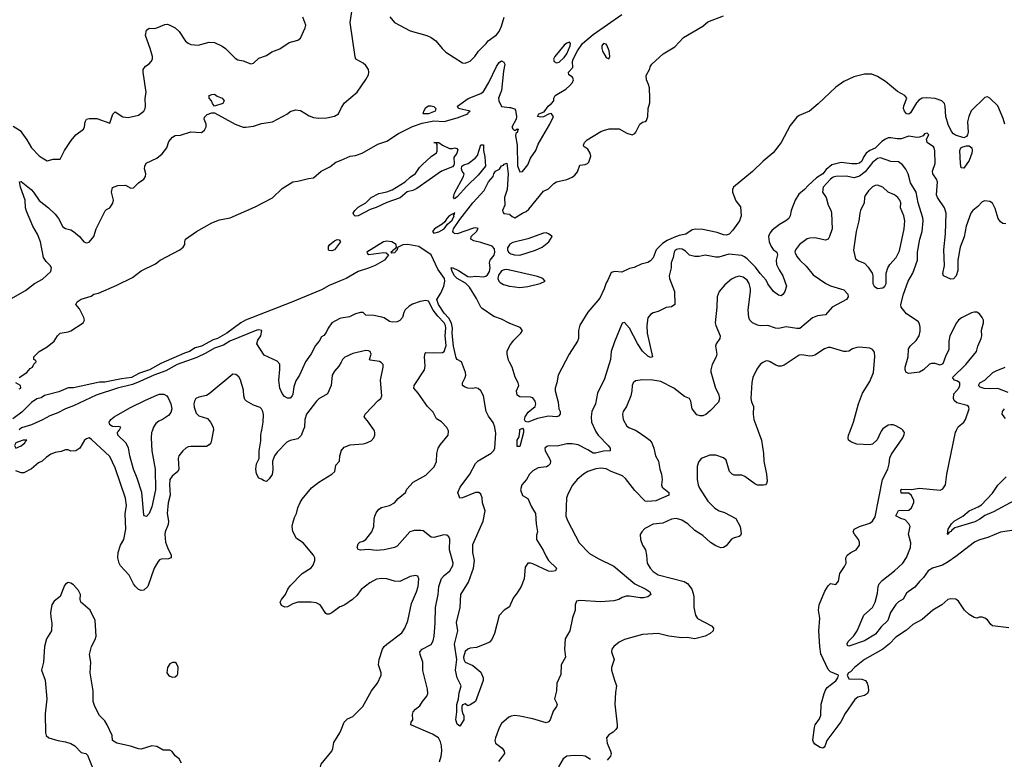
# Model space of a CAD drawing. Header units: inches. Extents: x 2001573 to 2220545, y 644482 to 846830.
# Tile 459 of 656: x 2107539 to 2115080, y 742967 to 748631. Entities that reach past the tile are written whole.
import ezdxf

# ---------------------------------------------------------------- set-up
doc = ezdxf.new("R2010")
doc.units = ezdxf.units.IN
doc.header["$MEASUREMENT"] = 0
doc.layers.add('C1704', color=7, linetype='Continuous')
doc.layers.add('C1714', color=7, linetype='Continuous')

msp = doc.modelspace()

# ---------------------------------------------------------------- linework, layer by layer
at = {"layer": 'C1704', "color": 5}
for points, elevation in [([(2107490, 747816), (2107541.8, 747781.8), (2107593.1, 747710), (2107628.5, 747650), (2107688.8, 747588.8), (2107710, 747573.4), (2107750, 747551), (2107796, 747564), (2107850, 747564), (2107882.4, 747630), (2107934, 747706), (2107970, 747748.4), (2108027.1, 747792.9), (2108035.1, 747810), (2108039.5, 747850), (2108051.6, 747868.4), (2108070, 747874.9), (2108130, 747874.3), (2108230, 747838), (2108253.2, 747906.8), (2108270, 747924.9), (2108328.3, 747888.3), (2108370, 747881.6), (2108450, 747901.1), (2108489.7, 747930.3), (2108499.6, 747950), (2108502.4, 747970), (2108498.7, 748030), (2108506.3, 748073.7), (2108484.7, 748230), (2108485.4, 748250), (2108503.5, 748276.5), (2108530, 748293), (2108547, 748310), (2108555.1, 748330), (2108555.1, 748350), (2108538.9, 748410), (2108502.4, 748510), (2108509.7, 748550.3), (2108530, 748566.8), (2108570, 748563.8), (2108590, 748568.2), (2108650, 748594.6), (2108670, 748596), (2108690, 748590.3), (2108730, 748568.9), (2108761.1, 748541.1), (2108807.5, 748467.5), (2108830, 748450.4), (2108850, 748442.4), (2108904.8, 748435.2), (2108990, 748460.5), (2109030, 748455.5), (2109090, 748428.2), (2109116.3, 748410), (2109190, 748335.5), (2109210, 748324.9), (2109250, 748315.5), (2109310, 748293), (2109330, 748297.3), (2109370, 748338), (2109430, 748357.1), (2109470, 748385.5), (2109530, 748408), (2109603.8, 748456.2), (2109670, 748474.8), (2109689, 748490), (2109726, 748570), (2109729.6, 748590), (2109707.6, 748650)], 280), ([(2107470, 746492.4), (2107582.7, 746557.3), (2107653, 746610), (2107714.7, 746645.3), (2107776.5, 746703.5), (2107781.7, 746730), (2107771.6, 746750), (2107740.3, 746780.3), (2107722.2, 746810), (2107699.1, 746930), (2107674.5, 746990), (2107639.8, 747050), (2107590, 747164.5), (2107584.2, 747190), (2107581.1, 747250), (2107544.2, 747350), (2107538, 747390), (2107550, 747392.2), (2107626, 747330), (2107645.2, 747310), (2107686.9, 747246.9), (2107759.5, 747190), (2107810, 747141.7), (2107835.2, 747110), (2107870, 747043.8), (2107890, 747032), (2107930, 747022.3), (2107950.2, 747010.2), (2107996.4, 746970), (2108030.4, 746930.4), (2108050, 746922.4), (2108070, 746928.5), (2108107.6, 746970), (2108125.1, 747030), (2108192.9, 747167.1), (2108202.7, 747177.3), (2108229.1, 747190.9), (2108252.7, 747227.3), (2108258, 747250), (2108240.7, 747310), (2108250, 747346), (2108290, 747360.7), (2108350, 747362.8), (2108390, 747340.7), (2108410, 747343), (2108450, 747383), (2108489.6, 747410.4), (2108502.7, 747430), (2108506, 747450), (2108494.5, 747490), (2108496.2, 747510), (2108507.4, 747532.6), (2108590, 747570.5), (2108630, 747603), (2108665.1, 747650), (2108681.2, 747698.8), (2108710, 747731), (2108730, 747744), (2108770, 747746), (2108850, 747772.8), (2108930, 747768.4), (2108954.7, 747785.3), (2108967.8, 747810), (2108967.6, 747830), (2108951.6, 747870), (2108954, 747886), (2108974.9, 747905.1), (2109010, 747919.1), (2109030, 747917.3), (2109188.4, 747830), (2109250, 747809.1), (2109270, 747808.9), (2109330, 747817), (2109390, 747836.4), (2109475.3, 747850), (2109589, 747910), (2109610, 747927.3), (2109650, 747940.7), (2109690, 747936), (2109756.1, 747896.1), (2109790, 747883), (2109830, 747878), (2109890, 747880.3), (2109950, 747892.2), (2109979.8, 747910), (2110000, 747952.7)], 260), ([(2107535.3, 745890), (2107593.2, 745930), (2107619, 745961), (2107638, 745970), (2107648, 745992), (2107666, 746010), (2107662, 746022), (2107646, 746030), (2107648, 746050), (2107688.7, 746090), (2107750, 746126), (2107802, 746170), (2107828, 746210), (2107848.7, 746230), (2107910, 746240.5), (2107930, 746248), (2108024.5, 746310), (2108034, 746330), (2108029.4, 746350), (2107995.9, 746415.9), (2107968.7, 746450), (2107979.5, 746470), (2108010, 746490.2), (2108085.7, 746514.3), (2108107.3, 746530), (2108142, 746538), (2108283.1, 746596.9), (2108403.5, 746656.5), (2108470, 746707.5), (2108577.9, 746762.1), (2108615.4, 746790), (2108765.1, 746870), (2108789.7, 746890), (2108802.4, 746910), (2108802.4, 746930), (2108809.7, 746950), (2108892.4, 747010), (2109010, 747074.6), (2109070, 747098.3), (2109150, 747114.9), (2109342.9, 747197.1), (2109473.9, 747266.1), (2109550, 747338.5), (2109630, 747390.2), (2109670, 747394.7), (2109750, 747415.9), (2109790, 747420.3), (2109848.7, 747471.3), (2109914.7, 747505.3), (2109961, 747539), (2110000, 747555.8)], 240), ([(2110000, 746633.6), (2109910, 746595), (2109850, 746561.2), (2109615.6, 746464.4), (2109268.4, 746330), (2109233.7, 746310), (2109125.7, 746230), (2109053.4, 746190), (2109021.1, 746178.9), (2108930.2, 746130), (2108881.9, 746118.1), (2108838.3, 746090), (2108801.8, 746078.2), (2108621, 745999), (2108533.6, 745950), (2108456.8, 745923.2), (2108394.3, 745890), (2108318.4, 745881.6), (2108190, 745854.5), (2108150, 745856), (2107950, 745812.7), (2107910, 745812.7), (2107839.8, 745780.2), (2107750, 745759.3), (2107730, 745752.7), (2107703.9, 745736.1), (2107670, 745728.7), (2107630, 745698.5), (2107554.9, 745625.1), (2107486.7, 745573.3)], 240), ([(2110000, 746344.3), (2109990, 746342.6), (2109930, 746310.7), (2109901.3, 746270), (2109885.2, 746234.8), (2109867.5, 746212.5), (2109850, 746202), (2109832.4, 746170), (2109804.1, 746135.9), (2109770, 746072), (2109728.4, 746011.6), (2109682.6, 745910), (2109654.8, 745865.2), (2109639.7, 745820.3), (2109630, 745763.7), (2109625, 745750), (2109610, 745732.2), (2109590, 745733.1), (2109566.5, 745746.5), (2109548, 745768), (2109530.7, 745810), (2109522.4, 745870), (2109531.3, 745951.3), (2109530, 745993.2), (2109510, 746017), (2109410, 746060.9), (2109355.1, 746150), (2109362.9, 746177.1), (2109385.2, 746210), (2109392.7, 746250), (2109370, 746256.4), (2109354.1, 746254.1), (2109149.4, 746170), (2109100.8, 746139.2), (2109030, 746116.2), (2108963.9, 746076.1), (2108895.2, 746044.8), (2108745, 745990), (2108657.2, 745942.8), (2108567.3, 745910), (2108459.9, 745860.1), (2108402.1, 745837.9), (2108287.8, 745810), (2108125.5, 745754.5), (2107950, 745672.7), (2107890, 745651.4), (2107830, 745621.2), (2107770, 745598.4), (2107714.2, 745565.8), (2107630, 745528.4), (2107553.7, 745506.3), (2107534.2, 745490)], 260), ([(2110000, 746009.6), (2109983.4, 745976.6), (2109950, 745939.5), (2109932.4, 745910), (2109923.8, 745830), (2109895.1, 745764.9), (2109830, 745726.6), (2109811.4, 745710), (2109736.5, 745610), (2109722.8, 745570), (2109720.7, 745510), (2109711.2, 745486.5), (2109708.5, 745480), (2109694.4, 745445.6), (2109670, 745422.4), (2109610, 745408.1), (2109583.9, 745396.1), (2109510, 745318.8), (2109489.7, 745290.3), (2109476.2, 745250), (2109477.3, 745182.7), (2109471.7, 745148.3), (2109450, 745114), (2109430, 745095.3), (2109410, 745099), (2109390, 745113.2), (2109370, 745119), (2109353.1, 745153.1), (2109346.6, 745190), (2109352.8, 745230), (2109373.6, 745270), (2109373.7, 745330), (2109386.8, 745406.8), (2109386.2, 745450), (2109391.7, 745480), (2109392.9, 745486.5), (2109404.6, 745550), (2109406.4, 745606.4), (2109401.5, 745630), (2109391.7, 745651.7), (2109380.7, 745660.7), (2109330, 745679.6), (2109276, 745710), (2109262.9, 745722.9), (2109254.7, 745750), (2109253.5, 745793.5), (2109230, 745874), (2109216.6, 745896.6), (2109194, 745914), (2109170, 745916.2), (2108990, 745766.3), (2108970, 745754.3), (2108910, 745741.6), (2108888.9, 745731.1), (2108877, 745710), (2108872.8, 745690), (2108875.8, 745664.2), (2108890, 745618), (2108910, 745596.5), (2108976.4, 745576.4), (2109001.1, 745550), (2109021.7, 745510), (2109023.1, 745490), (2109022.5, 745486.5), (2109021.4, 745480), (2109008.9, 745410), (2109002, 745390), (2108990, 745374), (2108970, 745361.3), (2108850, 745363.5), (2108830, 745360.4), (2108810, 745350.9), (2108788, 745330), (2108758, 745290), (2108751.3, 745270), (2108758.5, 745190), (2108748.9, 745170), (2108705.9, 745134.1), (2108689.3, 745110), (2108686, 745070), (2108690.9, 744990), (2108676.1, 744930), (2108669.4, 744850), (2108678.9, 744790), (2108675.3, 744764.7), (2108652.1, 744710), (2108649.3, 744690), (2108656.3, 744630), (2108670.1, 744590), (2108699.8, 744530), (2108698.3, 744510), (2108678, 744502), (2108621.4, 744498.6), (2108610, 744494), (2108598.5, 744481.5), (2108569.5, 744430.5), (2108519, 744290), (2108490, 744263.2), (2108470, 744260.9), (2108450, 744267.8), (2108425.3, 744290), (2108410.5, 744310), (2108376.4, 744376.4), (2108310, 744448.3), (2108299.8, 744470), (2108290.8, 744510), (2108293.8, 744550), (2108310, 744607.7), (2108336, 744650), (2108351.9, 744730), (2108347.6, 744847.6), (2108355.8, 744910), (2108348, 744968), (2108270, 745198.4), (2108230, 745285.6), (2108090, 745415.6), (2108070, 745427.8), (2108050, 745421.1), (2108035.8, 745410), (2107998.4, 745350), (2107970, 745328.2), (2107930, 745326), (2107910, 745335.8), (2107890, 745336.9), (2107855.2, 745324.8), (2107810, 745316.8), (2107777.3, 745302.7), (2107740.5, 745279.5), (2107710.2, 745250), (2107683.1, 745236.9), (2107630, 745192.3), (2107570, 745162), (2107550, 745162), (2107510, 745175.3)], 280), ([(2107534.8, 745805.2), (2107548, 745810), (2107546, 745830), (2107508, 745850)], 240), ([(2110000, 744138.3), (2109990, 744134.5), (2109930, 744087.3), (2109910, 744078), (2109890, 744077.2), (2109882.9, 744082.9), (2109839.6, 744150), (2109810, 744164.4), (2109770.8, 744170.8), (2109670, 744169), (2109630, 744157.5), (2109590, 744135.8), (2109570, 744130.9), (2109545, 744145), (2109534.7, 744170), (2109544, 744190), (2109575.4, 744230), (2109592.8, 744270), (2109610, 744295.3), (2109703.5, 744390), (2109770, 744434), (2109785.8, 744454.2), (2109798.8, 744490), (2109800.4, 744510), (2109789.8, 744529.8), (2109710, 744624.5), (2109658.5, 744658.5), (2109631.6, 744711.6), (2109625.8, 744750), (2109630, 744776), (2109642.4, 744817.6), (2109658, 744850), (2109668.2, 744891.8), (2109686.6, 744933.4), (2109701.7, 744958.3), (2109774.2, 745045.8), (2109830, 745088.5), (2109929, 745150), (2109953.2, 745170), (2109960.9, 745219.1), (2109989.2, 745250.8), (2109991.8, 745290), (2110000, 745323.5)], 280), ([(2108778.4, 742938.4), (2108759.3, 742970), (2108730, 742992.7), (2108705.8, 743025.8), (2108690, 743035.6), (2108637.6, 743037.6), (2108590, 743063.6), (2108550, 743069.7), (2108470, 743044.7), (2108450, 743048), (2108387.7, 743067.7), (2108282, 743090), (2108248.7, 743110), (2108247, 743150), (2108210, 743232), (2108190, 743260.7), (2108150, 743302.7), (2108115.1, 743370), (2108102.6, 743410), (2108100.9, 743490), (2108079.2, 743630), (2108082.4, 743710), (2108074.2, 743770), (2108088.3, 743830), (2108116, 743884), (2108123.9, 743910), (2108117.7, 744030), (2108078, 744110), (2108007.6, 744170), (2108003, 744190), (2108004, 744230), (2107990, 744259.5), (2107950, 744303.7), (2107930, 744316), (2107910, 744321.2), (2107890, 744309), (2107883.1, 744296.9), (2107850, 744214), (2107801.7, 744178.3), (2107785.5, 744150), (2107774.4, 744090), (2107776.1, 744056.1), (2107786, 744010), (2107783.1, 743950), (2107744.4, 743890), (2107728.8, 743830), (2107720.3, 743710), (2107706.4, 743650), (2107733.5, 743573.5), (2107747, 743430), (2107735.1, 743315.1), (2107735.5, 743170), (2107742, 743150), (2107761, 743130), (2107830, 743110.3), (2107890, 743100.8), (2107930, 743086.7), (2107960.4, 743070), (2108010, 743018.4), (2108044.7, 743010), (2108059, 742999), (2108093.4, 742910)], 320), ([(2110000, 742775.8), (2109990, 742781), (2109922.6, 742802.6), (2109869.2, 742830), (2109852.7, 742850), (2109841.6, 742910), (2109847.8, 742930), (2109929.6, 743030), (2109938.4, 743050), (2109944.8, 743095.2), (2109991.2, 743170), (2110000, 743191.7)], 280)]:
    msp.add_lwpolyline(points, dxfattribs=dict(at, elevation=elevation))
for points, elevation in [([(2109030, 747968.7), (2109015.3, 747990), (2109009, 748010), (2108989, 748030), (2108989, 748050), (2109010, 748058.8), (2109030, 748061), (2109050, 748044.7), (2109090, 748030.5), (2109104, 748010), (2109094.8, 747990)], 260), ([(2109930, 746860.4), (2109910, 746864.3), (2109904.9, 746870), (2109904.9, 746895.1), (2109914.8, 746910), (2109950, 746936.6), (2109970, 746948.6), (2109986.4, 746946.4), (2109997.1, 746930), (2109950, 746869.9)], 220), ([(2108510, 744827), (2108492.3, 744832.3), (2108490, 744838), (2108473.9, 745010), (2108439.4, 745119.4), (2108409.4, 745190), (2108382.5, 745290), (2108371.3, 745351.3), (2108351, 745391), (2108289.8, 745450), (2108288.6, 745471.4), (2108295.6, 745480), (2108300.9, 745486.5), (2108303.7, 745490), (2108312.3, 745510), (2108295.4, 745515.4), (2108270, 745512.5), (2108250, 745516.5), (2108229.5, 745529.5), (2108224.7, 745550), (2108237.2, 745570), (2108261.6, 745590), (2108382.5, 745657.5), (2108502.2, 745717.8), (2108590, 745755.8), (2108610, 745762.8), (2108642.9, 745762.9), (2108666.5, 745750), (2108675.1, 745735.1), (2108696, 745690), (2108703.6, 745650), (2108696.6, 745623.4), (2108678.8, 745601.2), (2108632.7, 745570), (2108603.6, 745556.4), (2108581.8, 745538.2), (2108562.9, 745510), (2108554.8, 745486.5), (2108552.5, 745480), (2108549.3, 745470.7), (2108545.2, 745430), (2108549.6, 745330), (2108576.8, 745190), (2108579.3, 745030), (2108550, 744899.6), (2108530, 744849.6)], 260), ([(2107594, 745410), (2107566, 745410), (2107530, 745398.8), (2107509.6, 745390), (2107499.2, 745370), (2107510, 745350.4), (2107550, 745368.4), (2107579.3, 745390), (2107580.9, 745399.1)], 280), ([(2108710, 743709), (2108690, 743697.2), (2108670.6, 743670), (2108666.7, 743630), (2108679.1, 743610), (2108690, 743603.1), (2108710, 743596.4), (2108730, 743599.3), (2108746, 743610), (2108750, 743622), (2108751.4, 743671.4), (2108739.3, 743699.3), (2108730, 743708.7)], 320)]:
    msp.add_lwpolyline(points, close=True, dxfattribs=dict(at, elevation=elevation))
at = {"layer": 'C1714', "color": 5}
for points, elevation in [([(2110000, 747952.7), (2110002.3, 747957.7), (2110025.9, 747994.1), (2110122.6, 748077.4), (2110190, 748172.4), (2110209.8, 748210), (2110213.7, 748230), (2110209.8, 748250), (2110190, 748281.4), (2110170, 748297.5), (2110112.8, 748330), (2110107.5, 748347.5), (2110070.8, 748610), (2110085.4, 748710)], 260), ([(2110000, 747555.8), (2110070, 747586), (2110110, 747590.3), (2110162.7, 747610), (2110282, 747678), (2110350, 747701.2), (2110440.8, 747759.2), (2110546.2, 747813.8), (2110621.7, 747838.3), (2110710, 747857.7), (2110790, 747851.3), (2110890, 747879.1), (2110971.5, 747910), (2110977.2, 747922.8), (2110989, 747930), (2110899, 747950), (2110892.7, 747970), (2110972.8, 748027.2), (2111070, 748066.5), (2111090, 748081.5), (2111131.3, 748150), (2111190, 748274), (2111210, 748304.6), (2111230, 748315.8), (2111246.9, 748306.9), (2111255.3, 748290), (2111243.9, 748236.1), (2111228.8, 748090), (2111205.7, 748030), (2111208, 748010), (2111230, 747966.3), (2111290, 747959.7), (2111293.9, 747959.3), (2111298.8, 747958.8), (2111328.2, 747948.2), (2111337.2, 747937.2), (2111343.2, 747890), (2111340.3, 747870), (2111309.1, 747809.1), (2111314.8, 747794.8), (2111326, 747786), (2111335.3, 747784.7), (2111350, 747794.8), (2111358, 747790), (2111352.1, 747787.9), (2111350.4, 747770.4), (2111339.8, 747760.2), (2111337.2, 747742.8), (2111350, 747670), (2111352.3, 747512.3), (2111370, 747466), (2111390, 747467.8), (2111430, 747520.2), (2111450.7, 747570), (2111491.7, 747630), (2111510, 747678.8), (2111599.7, 747830), (2111627.3, 747890), (2111610, 747912), (2111590, 747907.3), (2111550, 747888), (2111530, 747884.7), (2111504, 747890), (2111515.3, 747910), (2111555.1, 747924.9), (2111590, 747970.7), (2111613.2, 747990), (2111628.7, 748010), (2111629, 748030), (2111641.2, 748050), (2111721.1, 748098.9), (2111753.6, 748126.4), (2111773.3, 748150), (2111780.7, 748170), (2111778.3, 748178.3), (2111771.5, 748191.5), (2111745.2, 748210), (2111741.2, 748230), (2111774.8, 748265.2), (2111772.1, 748310), (2111777.8, 748330), (2111810, 748393.1), (2111850, 748450.1), (2111930, 748518.9), (2112149.6, 748670)], 240), ([(2110373.5, 748653.5), (2110409.3, 748609.3), (2110530, 748546.9), (2110656, 748510), (2110690, 748494.9), (2110724.9, 748470), (2110774.9, 748410), (2110803.6, 748383.6), (2110930, 748300.7), (2110950, 748297.3), (2110990, 748314.9), (2111024.2, 748350), (2111052, 748390), (2111112.7, 748450), (2111127, 748470), (2111190, 748514.3), (2111210, 748541.5), (2111230, 748581.7), (2111250, 748650.4)], 260), ([(2115082.9, 747830), (2115070, 747875.1), (2115031.6, 747971.6), (2114969, 748030), (2114950, 748039.5), (2114930, 748035.1), (2114827.3, 747932.7), (2114807.8, 747890), (2114798.9, 747850), (2114803, 747770), (2114798.2, 747750), (2114790, 747737.4), (2114770, 747725.7), (2114706.1, 747746.1), (2114690, 747756.1), (2114674.3, 747774.3), (2114650, 747829.6), (2114632.7, 747890), (2114627.8, 747970), (2114621, 747990), (2114602.2, 748010), (2114550, 748026.7), (2114486.9, 748033.1), (2114450.1, 748029.9), (2114425.6, 748014.4), (2114406.3, 747993.7), (2114362.4, 747917.6), (2114350, 747908.4), (2114330, 747911.2), (2114315.6, 747930), (2114309.1, 747950), (2114310, 747970.6), (2114334.3, 748030), (2114318.9, 748050), (2114261, 748081), (2114170, 748159.1), (2114110, 748196), (2114065.7, 748214.3), (2114010, 748214.7), (2113926.8, 748193.2), (2113850, 748157.6), (2113790, 748115.6), (2113654.1, 747985.9), (2113588.4, 747931.6), (2113510, 747898.2), (2113490, 747885.1), (2113438.7, 747821.3), (2113370, 747691.6), (2113310, 747612), (2113232.1, 747547.9), (2113151.9, 747468.1), (2113006.7, 747350), (2112997, 747330), (2112998.9, 747310), (2113024.7, 747244.7), (2113058.6, 747198.6), (2113063.8, 747130), (2113052.7, 747090), (2113000.6, 747019.4), (2112971.6, 746988.4), (2112950, 746981.7), (2112930, 746983.7), (2112880.6, 747000.6), (2112770, 747024.3), (2112714.1, 747025.9), (2112690, 747021), (2112640.3, 746990), (2112590, 746979.2), (2112550, 746964.2), (2112498.5, 746941.5), (2112462.5, 746917.5), (2112413.6, 746870), (2112390, 746808.2), (2112370, 746783.5), (2112350, 746770.9), (2112299.9, 746760.1), (2112245.5, 746734.5), (2112210, 746726), (2112150, 746698.4), (2112096.9, 746703.1), (2112070, 746694), (2112044.2, 746635.8), (2112030, 746616), (2112016, 746570), (2111981.7, 746498.3), (2111890, 746391.1), (2111830, 746291.5), (2111819.5, 746250), (2111817.6, 746190), (2111810.3, 746170), (2111746.4, 746070), (2111662.6, 745910), (2111652.4, 745850), (2111640.4, 745810), (2111640.3, 745790), (2111661.8, 745701.8), (2111669.1, 745650.9), (2111679, 745630), (2111679.5, 745610), (2111664.3, 745595.7), (2111650.1, 745589.9), (2111590, 745596), (2111503.9, 745576.1), (2111430, 745549), (2111412.8, 745552.8), (2111405.7, 745570), (2111410, 745590.4), (2111433.8, 745626.2), (2111487.6, 745670), (2111491.1, 745690), (2111487, 745710), (2111470, 745736), (2111450, 745740.9), (2111370, 745742.7), (2111350, 745755.3), (2111342.7, 745790), (2111361.2, 745830), (2111357.2, 745850), (2111334.2, 745894.2), (2111311.8, 745970), (2111293.9, 746002.3), (2111290, 746009.3), (2111282.6, 746022.6), (2111272.1, 746070), (2111273, 746093), (2111289.7, 746130), (2111290, 746130.4), (2111293.9, 746135.6), (2111323.8, 746176.2), (2111377.2, 746230), (2111388.7, 746250), (2111373.2, 746273.2), (2111293.9, 746305.4), (2111290, 746306.9), (2111287.8, 746307.8), (2111230, 746338.4), (2111170, 746357), (2111080.1, 746420.1), (2111070, 746429), (2111037, 746497), (2110983.8, 746583.8), (2110952.8, 746612.8), (2110890, 746649.7), (2110870, 746670.9), (2110850, 746702.4), (2110844.7, 746730), (2110850, 746733.5), (2110898.4, 746710), (2110970, 746665.7), (2110990, 746661.7), (2111032.2, 746667.8), (2111090, 746661.3), (2111110, 746667.7), (2111123, 746677), (2111138.2, 746701.8), (2111142.6, 746730), (2111136.7, 746770), (2111143, 746790), (2111172.6, 746827.4), (2111179.1, 746850), (2111175.4, 746875.4), (2111157, 746897), (2111070, 746926.1), (2111016.9, 746936.9), (2110993.6, 746950), (2110997, 746970), (2111037.8, 747010), (2111050, 747032.8), (2111030, 747037.3), (2111013.6, 747033.6), (2110890, 746992.1), (2110870, 746995), (2110861.8, 747001.8), (2110856.5, 747010), (2110860.4, 747030), (2110910, 747101.1), (2111010, 747227.8), (2111095.9, 747324.1), (2111128.3, 747390), (2111164.1, 747430), (2111170, 747451.7), (2111183.5, 747470), (2111214.2, 747485.8), (2111230, 747511.5), (2111243.3, 747516.7), (2111250, 747524.9), (2111270, 747531.3), (2111279.6, 747450), (2111273.1, 747330), (2111251, 747270), (2111254.6, 747210), (2111237.3, 747170), (2111239.8, 747159.8), (2111247.9, 747147.9), (2111290, 747142), (2111293.9, 747138.3), (2111310, 747122.8), (2111330, 747113.4), (2111389.3, 747150), (2111418, 747162), (2111439.3, 747180.7), (2111550, 747318.8), (2111590, 747336.3), (2111630, 747378), (2111650, 747390.4), (2111730, 747406.4), (2111770, 747424.4), (2111790, 747440.5), (2111810, 747467.3), (2111830, 747518), (2111870, 747522), (2111888.7, 747530), (2111898.6, 747541.4), (2111912.9, 747587.1), (2111909, 747609), (2111890, 747639), (2111860.7, 747660.7), (2111856, 747670), (2111864.2, 747690), (2111884.2, 747710), (2111990, 747774.3), (2112010, 747783.9), (2112054.8, 747794.8), (2112130, 747796), (2112190, 747762.4), (2112230, 747750.5), (2112250, 747760.5), (2112257.6, 747770), (2112288.2, 747831.8), (2112310, 747845.5), (2112329.5, 747850.5), (2112339.5, 747860.5), (2112349.3, 747890), (2112352.7, 747950), (2112365.1, 747994.9), (2112365.3, 748030), (2112362.4, 748110), (2112355.7, 748135.7), (2112339.2, 748170), (2112336.2, 748203.8), (2112364.2, 748255.8), (2112366.6, 748270), (2112380.5, 748290), (2112467.3, 748370), (2112555.4, 748424.6), (2112623.8, 748496.2), (2112770, 748582.9), (2112810, 748615.4), (2112930, 748660.1)], 220), ([(2115092.5, 747067.5), (2115069.2, 747069.2), (2115050, 747082.2), (2115031.8, 747110), (2115010, 747186.6), (2114990, 747225.1), (2114970, 747238.3), (2114930, 747244.2), (2114910, 747235.6), (2114878.4, 747201.6), (2114838.6, 747170), (2114824.2, 747150), (2114788.4, 747050), (2114772.3, 746967.7), (2114742.4, 746890), (2114723.1, 746790), (2114722.8, 746710), (2114710.2, 746669.8), (2114690, 746647.6), (2114670, 746645.1), (2114613.2, 746670), (2114608.2, 746688.2), (2114622.4, 746750), (2114617.4, 746870), (2114629.9, 746990.1), (2114633.6, 747150), (2114621.1, 747190), (2114569.1, 747270), (2114561.7, 747290), (2114567.5, 747390), (2114561.5, 747410), (2114532.8, 747450), (2114529.8, 747470), (2114551.1, 747530), (2114548, 747628), (2114543.5, 747650), (2114537.4, 747657.4), (2114489.7, 747690), (2114483.5, 747716.5), (2114500.9, 747750), (2114490, 747762.7), (2114470, 747757.6), (2114457.8, 747742.2), (2114429.3, 747730.7), (2114410, 747728.9), (2114350, 747738.7), (2114290, 747719.2), (2114258.3, 747718.3), (2114210, 747726.9), (2114190, 747725.7), (2114170, 747717.3), (2114142.6, 747697.4), (2114090, 747646.8), (2114049.3, 747630.7), (2114020.7, 747610), (2114000.7, 747579.3), (2113990, 747547.6), (2113970, 747533.2), (2113950, 747526.6), (2113912.8, 747527.2), (2113830, 747537.2), (2113760.2, 747519.8), (2113715.3, 747484.7), (2113690, 747449.9), (2113641, 747419), (2113577.3, 747362.7), (2113550, 747331.3), (2113505.1, 747294.9), (2113477.6, 747250), (2113447.2, 747170), (2113440.3, 747130), (2113428.8, 747110), (2113407, 747090), (2113357.5, 747062.5), (2113301.8, 747018.2), (2113283.1, 746996.9), (2113273, 746970), (2113279.1, 746930), (2113293.9, 746893.9), (2113310, 746871.7), (2113336.9, 746850), (2113340.7, 746840.7), (2113344.1, 746830), (2113332.1, 746790), (2113336.4, 746756.4), (2113354.4, 746714.4), (2113384.2, 746670), (2113412.7, 746590), (2113399.5, 746550), (2113386, 746530), (2113370, 746516.9), (2113350, 746520.4), (2113311.2, 746550), (2113270, 746607.8), (2113256.4, 746636.4), (2113210, 746687.4), (2113174.8, 746734.8), (2113110, 746799.8), (2113090, 746815.7), (2113070, 746824.4), (2112970, 746835), (2112893.6, 746813.6), (2112871.4, 746811.4), (2112790, 746828), (2112741.8, 746818.2), (2112710, 746817.8), (2112668.8, 746828.8), (2112638.3, 746858.3), (2112613.9, 746873.9), (2112590, 746876.7), (2112568.4, 746871.6), (2112557.7, 746862.3), (2112550.2, 746850), (2112543.8, 746810), (2112529.2, 746770), (2112527.8, 746730), (2112514.3, 746670), (2112516.9, 746650), (2112553.4, 746550), (2112555.5, 746450), (2112530, 746431.8), (2112490, 746427.8), (2112430, 746396.2), (2112390, 746386.6), (2112370, 746372.3), (2112350, 746349), (2112340.9, 746290), (2112343.7, 746230), (2112386, 746050), (2112370, 746044.7), (2112350, 746055.4), (2112310, 746093.7), (2112270, 746151.2), (2112210, 746269.7), (2112170, 746312), (2112153.4, 746306.6), (2112094.9, 746165.1), (2112069.3, 746090.7), (2112063.8, 746030), (2112018.7, 745881.3), (2111965.5, 745770), (2111949, 745690), (2111921.5, 745630), (2111916.2, 745590), (2111918.8, 745550), (2111946.6, 745486.5), (2111949.4, 745480), (2111950, 745478.7), (2111970.1, 745450.1), (2112046, 745370), (2112060.5, 745350), (2112062, 745330), (2112010, 745327.3), (2111950, 745311), (2111930, 745311.2), (2111890, 745337.6), (2111814.9, 745374.9), (2111770, 745384), (2111730, 745382.2), (2111654.6, 745365.4), (2111590, 745367.1), (2111577.3, 745362.7), (2111562, 745350), (2111562.6, 745330), (2111596.4, 745270), (2111603, 745250), (2111600.7, 745230), (2111586.4, 745213.6), (2111573.5, 745206.5), (2111510, 745198.9), (2111470, 745176.3), (2111442.8, 745150), (2111419.3, 745110), (2111384.8, 745070), (2111375.2, 745030), (2111390, 744986), (2111430, 744963), (2111459.7, 744899.7), (2111490.2, 744850), (2111494.6, 744770), (2111504.9, 744710), (2111495.9, 744684.1), (2111498, 744650), (2111548.7, 744568.7), (2111570, 744519.3), (2111588.7, 744488.7), (2111650.6, 744430), (2111642, 744410), (2111615.6, 744404.4), (2111590, 744406.5), (2111470, 744463.1), (2111450, 744469.6), (2111430, 744469.4), (2111410, 744439), (2111401.6, 744350), (2111378.7, 744290), (2111355.3, 744250), (2111318.5, 744201.5), (2111293.9, 744143.2), (2111290, 744134), (2111250, 744109.3), (2111212.1, 744067.9), (2111175.3, 743930), (2111155.8, 743884.2), (2111135.9, 743864.1), (2111110, 743851.2), (2111037.6, 743822.4), (2110990, 743818.4), (2110970, 743809.3), (2110950, 743791.3), (2110937.8, 743750), (2110939.5, 743730), (2110950, 743710.6), (2111010, 743684.9), (2111070, 743634.8), (2111087.3, 743590), (2111087.7, 743570), (2111030.5, 743410), (2110990, 743382.7), (2110970, 743377.2), (2110950, 743392.7), (2110930, 743385.2), (2110924.9, 743370), (2110924.9, 743344.9), (2110930, 743321), (2110941.1, 743301.1), (2110941.7, 743270), (2110910, 743219.6), (2110890, 743235.6), (2110879.6, 743270), (2110886.4, 743330), (2110886, 743386), (2110899.4, 743430), (2110904.5, 743475.5), (2110920.9, 743530), (2110889.3, 743590), (2110876.5, 743650), (2110887.9, 743730), (2110868, 743848), (2110893.7, 743950), (2110884.3, 744015.7), (2110911.3, 744128.7), (2110916.5, 744230), (2110975.6, 744324.4), (2111015.8, 744430), (2111022.7, 744490), (2111008.2, 744550), (2111008.6, 744611.4), (2111087.7, 744790), (2111103.5, 744870), (2111084.5, 744930), (2111081.1, 744970), (2111070, 744996.2), (2111054.5, 745010), (2111030, 745009.6), (2110930, 744969), (2110910, 744968), (2110895.1, 745010), (2110911.6, 745050), (2110986.6, 745150), (2111030, 745232.4), (2111050, 745252.2), (2111149.1, 745310.9), (2111169, 745331), (2111177.2, 745350), (2111184.4, 745464.4), (2111182.3, 745480), (2111181.4, 745486.5), (2111178.3, 745510), (2111165.3, 745545.3), (2111130, 745594), (2111112.4, 745630), (2111092.2, 745750), (2111070, 745788.4), (2111050, 745807.7), (2111030, 745811.9), (2111010, 745807.8), (2110970, 745809.8), (2110950, 745816.4), (2110929.7, 745830), (2110929.8, 745850), (2110951.1, 745890), (2110955.4, 745910), (2110953, 745930), (2110922, 746010), (2110888.7, 746028.7), (2110881.8, 746041.8), (2110860.4, 746130), (2110850.8, 746230), (2110854.1, 746270), (2110846.4, 746306.4), (2110824.6, 746344.6), (2110790, 746384.7), (2110745.6, 746450), (2110732.7, 746487.3), (2110763.8, 746536.2), (2110788, 746590), (2110795.8, 746630), (2110792.1, 746650), (2110741.8, 746721.8), (2110691.1, 746830), (2110595.2, 746895.2), (2110511.6, 746908.4), (2110474.1, 746905.9), (2110433, 746887), (2110430, 746867.6), (2110410, 746845.4), (2110390, 746843.7), (2110381.2, 746850), (2110397.2, 746862.8), (2110399.5, 746870), (2110419.7, 746880.3), (2110425.1, 746890), (2110422.4, 746910), (2110390, 746931.3), (2110350, 746935), (2110325.5, 746930), (2110198.7, 746850), (2110201.5, 746841.5), (2110213.8, 746833.8), (2110328.2, 746848.2), (2110344.9, 746844.9), (2110364, 746830), (2110333.2, 746790), (2110260.2, 746750), (2110210, 746728), (2110130, 746701.7), (2110038.2, 746650), (2110000, 746633.6)], 240), ([(2115170, 744724.2), (2115050, 744706.4), (2114953.4, 744666.6), (2114890, 744647.8), (2114852.4, 744630), (2114710, 744519.7), (2114650, 744478.7), (2114606, 744454), (2114530, 744429.7), (2114497.4, 744410), (2114460.6, 744359.4), (2114430, 744329.7), (2114395.8, 744284.2), (2114342.6, 744250), (2114330, 744238.3), (2114305.8, 744194.2), (2114270, 744172.5), (2114248, 744152), (2114209.1, 744090.9), (2114188.7, 744030), (2114137.7, 743982.3), (2114094.7, 743925.3), (2114010, 743873.8), (2113890, 743833.3), (2113879.3, 743839.3), (2113875.8, 743850), (2113883.5, 743870), (2113926.8, 743913.2), (2113954, 743950), (2114002.9, 744070), (2114069.6, 744130), (2114091.2, 744170), (2114110, 744238), (2114114.5, 744290), (2114121, 744310), (2114143.8, 744336.2), (2114239.7, 744410), (2114303.6, 744470), (2114330, 744513.4), (2114361.2, 744590), (2114364, 744624), (2114347.3, 744690), (2114358, 744750), (2114349.4, 744770), (2114320.2, 744800.2), (2114288, 744810), (2114249.6, 744830.4), (2114270, 744872), (2114350, 744874), (2114370, 744894), (2114387.3, 744932.7), (2114388, 744950), (2114370, 744986), (2114350, 745006), (2114290, 745006), (2114286.6, 745030), (2114294.8, 745034.8), (2114370, 745034), (2114430, 745042.4), (2114590, 745028.9), (2114610, 745037.6), (2114629.7, 745070), (2114638.6, 745150), (2114707.4, 745472.6), (2114711.2, 745480), (2114714.5, 745486.5), (2114727.7, 745512.3), (2114769.7, 745550), (2114783, 745570), (2114809.6, 745650), (2114806.6, 745670), (2114796.6, 745676.6), (2114716.4, 745696.4), (2114696, 745716), (2114690.8, 745730), (2114694.5, 745765.5), (2114730.8, 745810), (2114740.4, 745830), (2114739.6, 745850), (2114722.5, 745862.5), (2114699, 745870), (2114682.7, 745890), (2114785.4, 745990), (2114866.6, 746090), (2114876.8, 746130), (2114902.9, 746190), (2114907.2, 746210), (2114906.3, 746253.7), (2114920.4, 746310), (2114920.4, 746330), (2114911.6, 746351.6), (2114890, 746378.4), (2114870, 746391.3), (2114850, 746392.6), (2114830, 746385.7), (2114752.5, 746347.5), (2114729.5, 746330.5), (2114714.4, 746310), (2114663.8, 746210), (2114655.9, 746170), (2114654.7, 746105.3), (2114630, 746052.7), (2114610, 745995.1), (2114590, 745985.6), (2114550, 745998.5), (2114522, 745998), (2114506.8, 745993.2), (2114461.1, 745950), (2114430, 745932.9), (2114350, 745922), (2114329.3, 745930), (2114319.5, 745950), (2114319.5, 745970), (2114343.6, 746050), (2114346.9, 746110), (2114358.9, 746130), (2114404.5, 746175.5), (2114427.1, 746210), (2114435, 746245), (2114435.5, 746275.5), (2114430, 746301.2), (2114419.1, 746319.1), (2114330, 746379.1), (2114290, 746429.6), (2114287.1, 746450), (2114307.7, 746530), (2114343.7, 746630), (2114380.6, 746690), (2114414.5, 746790), (2114415.9, 746850), (2114432.2, 746950), (2114450.5, 747010), (2114457.9, 747090), (2114455, 747115), (2114420.9, 747230), (2114405.7, 747310), (2114362.3, 747382.3), (2114342.5, 747450), (2114326.2, 747486.2), (2114300.9, 747520.9), (2114270, 747543.1), (2114210, 747544.2), (2114132.5, 747572.5), (2114110, 747568), (2114070, 747537), (2114014, 747466), (2113970, 747432.7), (2113930, 747420.3), (2113870, 747432.4), (2113790.1, 747429.9), (2113770, 747424.3), (2113750, 747409.1), (2113693.2, 747350), (2113687.4, 747310), (2113715.3, 747270), (2113730.3, 747210), (2113751.3, 747171.3), (2113756.5, 747150), (2113761.5, 747030), (2113740.3, 746970), (2113730.2, 746949.8), (2113710, 746943.9), (2113630, 746959.7), (2113590, 746959.3), (2113570, 746953.8), (2113512.3, 746910), (2113481, 746870), (2113476.9, 746850), (2113490, 746818), (2113512.8, 746790), (2113563.3, 746743.3), (2113616.1, 746676.1), (2113711.8, 746610), (2113750, 746593.1), (2113850, 746562.8), (2113880.3, 746530), (2113884.9, 746510), (2113872.3, 746487.7), (2113762, 746430), (2113710.2, 746369.8), (2113650, 746362.2), (2113610, 746347.4), (2113513.2, 746266.8), (2113490, 746265.6), (2113410, 746279.2), (2113350, 746267.4), (2113327.6, 746267.6), (2113270, 746288.3), (2113210, 746286.6), (2113190, 746290.9), (2113151.5, 746310), (2113131.1, 746330), (2113123.1, 746350), (2113118.3, 746410), (2113137.3, 746550), (2113136.8, 746570), (2113126, 746610), (2113110, 746636.1), (2113080.5, 746660.5), (2113050, 746666), (2113020.8, 746659.2), (2112990, 746644), (2112938.4, 746601.6), (2112895.2, 746550), (2112879.6, 746510), (2112878.9, 746430), (2112866, 746310), (2112870.2, 746290), (2112903.7, 746210), (2112900.5, 746190), (2112872.7, 746150), (2112868.4, 746130), (2112877, 746070), (2112872.2, 746050), (2112843.7, 745990), (2112833, 745950), (2112833.2, 745933.2), (2112868.2, 745810), (2112890, 745766.8), (2112899.5, 745730), (2112890, 745702), (2112830, 745637), (2112793.4, 745606.6), (2112770, 745598), (2112750, 745596.9), (2112724.4, 745604.4), (2112689.6, 745650), (2112678.4, 745710), (2112669.6, 745729.6), (2112630, 745744.2), (2112550, 745808.4), (2112450, 745861.5), (2112388.8, 745871.2), (2112310, 745874), (2112255.1, 745864.9), (2112237.1, 745850), (2112228.9, 745830), (2112227.8, 745790), (2112219.1, 745750), (2112187.3, 745670), (2112161.8, 745630), (2112154.7, 745610), (2112160.8, 745570), (2112190, 745519.5), (2112210, 745505.3), (2112254.8, 745486.5), (2112263.1, 745483.1), (2112267.6, 745480), (2112334.8, 745434.8), (2112364.4, 745410), (2112379.5, 745390), (2112395.3, 745350), (2112408.7, 745290), (2112430.3, 745250), (2112441.6, 745190), (2112454.9, 745150), (2112460.5, 745110), (2112454.8, 745070), (2112458.8, 745050), (2112510, 745010.7), (2112510.6, 744990), (2112410, 744945.8), (2112350, 744941.1), (2112330, 744944.2), (2112250, 745024.4), (2112178, 745118), (2112156.7, 745136.7), (2112069.9, 745169.9), (2112030, 745190.7), (2111990, 745197), (2111950.7, 745190.7), (2111890, 745172), (2111857.1, 745150), (2111809.1, 745110.9), (2111774, 745066), (2111738.5, 745001.5), (2111727.1, 744970), (2111720.9, 744830), (2111736.1, 744790), (2111824.9, 744624.9), (2111904.2, 744544.2), (2111970, 744504.7), (2112090, 744445.5), (2112250, 744310.2), (2112334, 744270), (2112364.4, 744250), (2112373, 744230), (2112351, 744210), (2112316.9, 744203.1), (2112290, 744203.5), (2112210, 744217.5), (2112184.7, 744215.3), (2112153.7, 744206.3), (2112127.3, 744190), (2112090, 744180.3), (2111990, 744173.3), (2111830, 744182.9), (2111803, 744177), (2111793.4, 744150), (2111793, 744110), (2111772.4, 744050), (2111752, 743950), (2111717.1, 743890), (2111712.7, 743810), (2111718, 743750), (2111686, 743690), (2111683.4, 743616.6), (2111654, 743550), (2111650.5, 743490), (2111634, 743430), (2111656.3, 743390), (2111650.5, 743370), (2111625.7, 743334.3), (2111602.2, 743270), (2111590, 743252.6), (2111570, 743246.2), (2111470, 743277), (2111370, 743296.9), (2111330, 743301.6), (2111303.4, 743296.6), (2111293.9, 743293.3), (2111290, 743291.9), (2111284.7, 743290), (2111230, 743242), (2111210, 743208.7), (2111182.3, 743130), (2111177.6, 743110), (2111183.1, 743090), (2111233.3, 743053.3), (2111250.5, 743030), (2111253, 743010), (2111207, 742950)], 260), ([(2110753.1, 742946.9), (2110766.3, 742990), (2110771.6, 743030), (2110769, 743069), (2110761.8, 743101.8), (2110745.7, 743130), (2110699.5, 743159.5), (2110535.1, 743230), (2110538, 743250), (2110549.4, 743270), (2110546.6, 743310), (2110552.7, 743330), (2110569.3, 743350), (2110604.4, 743375.6), (2110624.5, 743410), (2110657.6, 743450), (2110666, 743470), (2110663.3, 743503.3), (2110627, 743647), (2110625.4, 743710), (2110605.1, 743770), (2110603, 743790), (2110620.5, 743810), (2110690, 743846), (2110705.1, 743874.9), (2110712.3, 743910), (2110720.2, 744010), (2110724.1, 744130), (2110744.9, 744230), (2110748.2, 744290), (2110770, 744350.4), (2110790, 744375.6), (2110833.5, 744410), (2110855.4, 744450), (2110858.9, 744470), (2110831.9, 744570), (2110833.6, 744653.6), (2110826, 744670), (2110810, 744683.7), (2110786.6, 744686.6), (2110710, 744665.7), (2110690, 744667.4), (2110630, 744716.5), (2110610, 744720.2), (2110560.9, 744719.1), (2110526.3, 744710), (2110430, 744599.7), (2110410, 744589.7), (2110330, 744571.2), (2110270, 744566.9), (2110210, 744574), (2110150, 744567.6), (2110130, 744574), (2110122.9, 744590), (2110130, 744617.1), (2110144.5, 744630), (2110170, 744637.6), (2110188.9, 744651.1), (2110235.4, 744710), (2110251, 744750), (2110253, 744807), (2110259.6, 744830), (2110270, 744854), (2110290, 744882), (2110310, 744896.4), (2110370, 744910.4), (2110409.7, 744930.3), (2110436.4, 744963.6), (2110492.7, 745010), (2110504.5, 745035.5), (2110552, 745090), (2110650, 745141.8), (2110714.3, 745205.7), (2110731.3, 745248.7), (2110733, 745310), (2110742.9, 745350), (2110761.1, 745378.9), (2110820.9, 745450), (2110822.5, 745480), (2110822.7, 745482.7), (2110820.8, 745486.5), (2110810, 745508.7), (2110770, 745552.3), (2110730, 745574), (2110704.7, 745624.7), (2110662.4, 745670), (2110590.8, 745770.8), (2110556.3, 745810), (2110559.2, 745830), (2110640.4, 745950), (2110643.1, 745976.9), (2110638.6, 746050), (2110643.6, 746076.4), (2110650, 746081.7), (2110710, 746078.8), (2110777.2, 746082.8), (2110790.8, 746089.2), (2110804.1, 746135.9), (2110796.7, 746210), (2110803.1, 746270), (2110800.1, 746290), (2110790, 746310.6), (2110741.2, 746361.2), (2110705.9, 746405.9), (2110670, 746474.6), (2110650, 746481.2), (2110606.4, 746473.6), (2110547.3, 746452.7), (2110521.7, 746438.3), (2110491.8, 746410), (2110480.6, 746390), (2110470, 746349.4), (2110450, 746327), (2110430, 746317.6), (2110395.3, 746315.3), (2110370, 746319.5), (2110330, 746347), (2110313.1, 746353.1), (2110250, 746366.9), (2110189.5, 746369.5), (2110168.7, 746388.7), (2110149, 746389), (2110110, 746378.4), (2110064.7, 746355.3), (2110000, 746344.3)], 260), ([(2110000, 745323.5), (2110001.6, 745330), (2110022.8, 745357.2), (2110070, 745374), (2110170, 745382.4), (2110190, 745388.4), (2110230, 745406), (2110251.6, 745430), (2110258.4, 745450), (2110258.4, 745470), (2110255.1, 745480), (2110252.9, 745486.5), (2110251.8, 745490), (2110211.6, 745550), (2110177, 745590), (2110184.4, 745610), (2110285, 745715), (2110304.2, 745730), (2110313.7, 745750), (2110301.1, 745870), (2110322.4, 745970), (2110321.6, 745990), (2110307.1, 746007.1), (2110293.9, 746013.9), (2110223.5, 746023.5), (2110218, 746030), (2110229.6, 746070), (2110222.7, 746090), (2110210, 746096.3), (2110190, 746097.4), (2110090, 746073.6), (2110030, 746047.4), (2110010.3, 746030), (2110000, 746009.6)], 280), ([(2115113.6, 743973.6), (2114990, 743989), (2114978, 743998), (2114950, 744035.3), (2114930, 744048.7), (2114910, 744055.3), (2114890, 744055.3), (2114870, 744048.7), (2114850, 744054), (2114810, 744076.2), (2114774.3, 744110), (2114730, 744178.7), (2114710, 744192.4), (2114670, 744195.4), (2114648, 744190), (2114601.6, 744150), (2114531.8, 744110), (2114450, 744037.7), (2114379.8, 744000.2), (2114330, 743955.3), (2114250, 743901), (2114200.9, 743850), (2114150.7, 743809.3), (2114010, 743732.1), (2113933.7, 743670), (2113902.4, 743637.6), (2113887.7, 743630), (2113875.3, 743610), (2113890, 743583.1), (2113990, 743580.8), (2114017.6, 743570), (2114030.3, 743550), (2114036.4, 743523.6), (2114040.5, 743490), (2114033.4, 743470), (2114010, 743456.2), (2113957.3, 743442.7), (2113935.3, 743424.7), (2113861.9, 743318.1), (2113827.3, 743252.7), (2113720.2, 743110), (2113708.5, 743071.5), (2113699.9, 743060.1), (2113690, 743052.3), (2113670, 743058), (2113630, 743082.9), (2113617.7, 743097.7), (2113613.1, 743113.1), (2113625.3, 743210), (2113632.6, 743230), (2113663.9, 743276.1), (2113674.5, 743305.5), (2113678.5, 743390), (2113699.3, 743470), (2113710, 743496.4), (2113724.2, 743515.8), (2113790, 743567.4), (2113805.1, 743590), (2113811.1, 743610), (2113750, 743636.3), (2113730, 743654), (2113674.9, 743774.9), (2113666, 743830), (2113658.5, 743950), (2113666.6, 744046.6), (2113656.8, 744110), (2113661, 744150), (2113705.2, 744254.8), (2113730, 744296.3), (2113750, 744313.4), (2113790, 744306.8), (2113809, 744330), (2113819.5, 744390), (2113856.8, 744443.2), (2113867.8, 744470), (2113866, 744510), (2113876.2, 744530), (2113903.7, 744550), (2113946, 744570), (2113970, 744606), (2113971.8, 744630), (2113962.9, 744650), (2113931.6, 744690), (2113921.6, 744710), (2113929.4, 744730), (2113969.7, 744750.3), (2114050, 744774.3), (2114070, 744790.3), (2114090, 744824.2), (2114146.8, 745110), (2114186.8, 745190), (2114198, 745230), (2114204, 745276), (2114216.3, 745303.7), (2114302.7, 745430), (2114314, 745454), (2114315.3, 745470), (2114307.6, 745480), (2114302.5, 745486.5), (2114295.5, 745495.5), (2114250, 745522), (2114230, 745529.5), (2114210, 745529.6), (2114190, 745525.1), (2114150, 745498.7), (2114142.2, 745486.5), (2114138.1, 745480), (2114131.7, 745470), (2114106.3, 745413.7), (2114070, 745379.7), (2114050, 745375.4), (2113950, 745381.3), (2113910, 745394.7), (2113887.8, 745410), (2113883.1, 745430), (2113887.6, 745450), (2113898.9, 745480), (2113901.4, 745486.5), (2113925.3, 745550), (2113962, 745690), (2113995.1, 745770), (2114050, 745861.6), (2114077.2, 745930), (2114089.6, 746050), (2114085.8, 746085.8), (2114070, 746104.5), (2114050, 746115.6), (2113970, 746123.1), (2113950, 746121), (2113917.3, 746110), (2113890, 746093.6), (2113870, 746089.6), (2113850, 746091.3), (2113750, 746122), (2113730, 746120.4), (2113703, 746110), (2113630, 746062.6), (2113610, 746056.4), (2113590, 746055.1), (2113530, 746064), (2113510, 746062), (2113394, 745986), (2113370, 745978.3), (2113350, 745978.9), (2113330, 745986), (2113287.9, 746012.1), (2113270, 746017.6), (2113250, 746016.2), (2113230, 746007), (2113210.6, 745990), (2113184.8, 745955.2), (2113154.4, 745890), (2113147.2, 745852.8), (2113138.5, 745730), (2113144.1, 745704.1), (2113159.6, 745670), (2113156.3, 745610), (2113161.1, 745570), (2113192.2, 745486.5), (2113194.6, 745480), (2113220.7, 745410), (2113235.5, 745310), (2113238.9, 745250), (2113259, 745150), (2113263.7, 745096.3), (2113259.6, 745080.4), (2113250.3, 745069.7), (2113234.7, 745065.3), (2113190, 745066.8), (2113170, 745075.5), (2113091.6, 745131.6), (2113070, 745142.3), (2113010, 745143.4), (2112995.1, 745150), (2112976.3, 745170), (2112950, 745258.7), (2112930, 745276), (2112870, 745297.2), (2112823.6, 745296.4), (2112758.8, 745270), (2112736.7, 745243.3), (2112727, 745210), (2112728.5, 745108.5), (2112734.7, 745070), (2112744.3, 745044.3), (2112810, 744944.4), (2112863, 744890), (2112896.3, 744870), (2112936.3, 744856.3), (2113024.9, 744810), (2113056.5, 744750), (2113064.5, 744695.5), (2113059.3, 744680.7), (2113050, 744673.2), (2113010, 744662.9), (2112990, 744651.8), (2112950, 744600.7), (2112930, 744588), (2112910, 744586.6), (2112870, 744602), (2112830, 744628), (2112770, 744679.7), (2112710, 744719.7), (2112656.9, 744770), (2112610, 744798.4), (2112569, 744811), (2112530, 744806.3), (2112465, 744775), (2112390, 744766.6), (2112325.7, 744734.3), (2112303, 744710), (2112292, 744688), (2112293.4, 744650), (2112310, 744607.7), (2112331.4, 744570), (2112340.8, 744530), (2112344.2, 744470), (2112366.5, 744430), (2112390, 744404.6), (2112430, 744380.3), (2112628.9, 744328.9), (2112653.7, 744313.7), (2112686.4, 744270), (2112697.7, 744237.7), (2112702.6, 744210), (2112701.7, 744130), (2112714.4, 744070), (2112730, 744045.5), (2112838, 743990), (2112852.4, 743970), (2112850.5, 743950), (2112828.2, 743930), (2112790, 743909), (2112710, 743889.9), (2112650, 743898.8), (2112610, 743897.2), (2112510, 743909), (2112430, 743929.8), (2112310, 743923.9), (2112170, 743884.2), (2112130, 743862.9), (2112090.3, 743829.7), (2112074.9, 743810), (2112072.4, 743790), (2112092.2, 743730), (2112072.7, 743670), (2112072.4, 743650), (2112093.3, 743573.3), (2112110.4, 743530), (2112102.6, 743477.4), (2112098, 743390), (2112114.9, 743230), (2112113.7, 743210), (2112105.7, 743194.3), (2112085.3, 743174.7), (2112050, 743155.1), (2112033.4, 743130), (2112037.1, 743090), (2112063.8, 743030), (2112067.7, 743010), (2112064, 742990), (2112039.3, 742960.7)], 280), ([(2115110, 745775.7), (2115042.8, 745802.8), (2115027.1, 745807.1), (2114976.7, 745803.3), (2114926.9, 745806.9), (2114896.1, 745816.1), (2114882, 745830), (2114893.2, 745850), (2114930.6, 745870), (2114991.5, 745928.5), (2115017, 745943), (2115087.3, 745970)], 240), ([(2115090, 745577.2), (2115063.1, 745610), (2115066.2, 745630), (2115080.3, 745650)], 240), ([(2115157, 744950), (2114998.1, 744861.9), (2114930, 744834.7), (2114893.4, 744806.6), (2114855, 744785), (2114700.3, 744739.7), (2114677.3, 744722.7), (2114670, 744711.3), (2114655.3, 744704.7), (2114650, 744688.5), (2114645.2, 744690), (2114649.9, 744730), (2114675.9, 744770), (2114696.8, 744790), (2114761.2, 744830), (2114810, 744869.2), (2114880.4, 744899.6), (2114904.4, 744915.6), (2114990, 745005.5), (2115030, 745065.5), (2115094.5, 745130)], 240), ([(2110000, 743191.7), (2110023.6, 743250), (2110050, 743276.4), (2110090, 743293.4), (2110167.8, 743370), (2110233.3, 743490), (2110278.7, 743550), (2110307, 743610), (2110307.3, 743630), (2110288, 743690), (2110292.8, 743730), (2110317.2, 743810), (2110329.7, 743830), (2110350, 743848.9), (2110464.6, 743935.4), (2110489.8, 743970.2), (2110511.8, 744028.2), (2110538.8, 744161.2), (2110578, 744250), (2110591.1, 744291.1), (2110596.2, 744350), (2110589.4, 744369.4), (2110570, 744375.1), (2110530, 744367.3), (2110450, 744328), (2110410, 744331.1), (2110350, 744348.7), (2110310, 744352.1), (2110272.4, 744347.6), (2110220.5, 744319.5), (2110153.8, 744266.2), (2110119.7, 744220.3), (2110088.4, 744190), (2110030, 744149.7), (2110000, 744138.3)], 280), ([(2111910, 742964), (2111870, 742989.8), (2111852.8, 742992.8), (2111784.6, 742995.4), (2111729.4, 742990.6), (2111700.5, 742970), (2111666.4, 742910)], 280)]:
    msp.add_lwpolyline(points, dxfattribs=dict(at, elevation=elevation))
for points, elevation in [([(2111750, 748459.2), (2111730, 748451.1), (2111710, 748435.2), (2111636.5, 748350), (2111627, 748330), (2111631.6, 748310), (2111650, 748301.1), (2111670, 748306.3), (2111710, 748342.6), (2111730, 748370.2), (2111755.4, 748430), (2111758.7, 748450)], 260), ([(2112010, 748449), (2111997.3, 748430), (2111996.3, 748410), (2112003, 748390), (2112030, 748342.8), (2112050, 748331.3), (2112058, 748350), (2112053.3, 748393.3), (2112036.2, 748436.2), (2112030, 748444)], 240), ([(2110670, 747909.7), (2110628.7, 747910), (2110634, 747930), (2110650, 747958), (2110669.5, 747970.5), (2110690, 747972.7), (2110710, 747967.3), (2110727.3, 747950), (2110720.7, 747930)], 240), ([(2110854.8, 747645.2), (2110870.9, 747650.9), (2110886, 747646), (2110895.3, 747635.3), (2110887.3, 747610), (2110863.8, 747576.2), (2110866.4, 747530), (2110863.4, 747516.6), (2110854.5, 747505.5), (2110769.7, 747470.3), (2110580.7, 747339.3), (2110550, 747323.4), (2110507.7, 747312.3), (2110453.8, 747266.2), (2110349.5, 747230.5), (2110270, 747192.5), (2110222.2, 747177.8), (2110130, 747129.1), (2110107.6, 747127.6), (2110097.3, 747137.3), (2110093.7, 747150), (2110105.6, 747170), (2110130, 747196.1), (2110190.4, 747229.6), (2110230, 747270.8), (2110290, 747300.4), (2110350, 747312.7), (2110392, 747328), (2110491.2, 747388.8), (2110530, 747425.5), (2110570, 747452.4), (2110601, 747499), (2110620.3, 747519.7), (2110690, 747582.8), (2110730, 747612), (2110735.1, 747624.9), (2110735.3, 747675.3), (2110728.4, 747688.4), (2110710, 747691.3), (2110750, 747692), (2110777.3, 747670), (2110830, 747645.3)], 220), ([(2110870, 747260.3), (2110860.3, 747270), (2110870, 747302), (2110938.8, 747430), (2110942.2, 747450), (2110928, 747472), (2110923, 747490), (2110924.8, 747510), (2110940.3, 747519.7), (2110973.1, 747530), (2111026.3, 747570), (2111044.5, 747590), (2111070, 747672), (2111090, 747674), (2111090.6, 747630), (2111101.4, 747581.4), (2111107.2, 747510), (2111050, 747440.5), (2110964.3, 747355.7), (2110890, 747273.6)], 220), ([(2114770, 747493.2), (2114750, 747498), (2114743.6, 747530), (2114738.9, 747630), (2114747.6, 747650), (2114761.4, 747658.6), (2114790, 747666), (2114810, 747664.2), (2114831.6, 747650), (2114834.7, 747630), (2114831.2, 747610), (2114810, 747552.7)], 220), ([(2114110, 747364.4), (2114090, 747361.7), (2114070, 747351.1), (2114039.6, 747320.4), (2114015.5, 747284.5), (2114010.2, 747270), (2114007.8, 747230), (2113978, 747170), (2113973.6, 747150), (2113966, 747090), (2113945.4, 747010), (2113925.8, 746865.8), (2113940.4, 746800.4), (2113963.8, 746783.8), (2114010, 746766.4), (2114036.7, 746736.7), (2114066.7, 746690), (2114071.8, 746670), (2114072, 746610), (2114082.4, 746590), (2114110, 746572.2), (2114150, 746577), (2114165.6, 746590), (2114174.5, 746610), (2114175, 746690), (2114187.1, 746730), (2114202.8, 746757.2), (2114251.8, 746810), (2114278.3, 746861.7), (2114312.5, 747030), (2114317.1, 747090), (2114310.5, 747130), (2114285.5, 747190), (2114287.7, 747230), (2114280.4, 747250), (2114264.4, 747270), (2114239.7, 747290), (2114190.7, 747310.7), (2114150, 747349.7)], 280), ([(2110871.6, 747151.6), (2110859.3, 747140.7), (2110850, 747141.8), (2110829.1, 747130), (2110809.6, 747110), (2110796, 747084), (2110775.2, 747064.8), (2110714.7, 747030), (2110701.7, 747010), (2110710, 746997.4), (2110750, 747007.8), (2110788.9, 747030), (2110814.3, 747065.7), (2110850, 747095.5), (2110866.4, 747130), (2110862, 747138), (2110870, 747142.8)], 240), ([(2111293.9, 746842.8), (2111299.4, 746839.4), (2111329.6, 746829.6), (2111370, 746828.1), (2111490, 746866.9), (2111540.6, 746890), (2111592.5, 746930), (2111616.3, 746970), (2111614.3, 746974.3), (2111590, 746991.8), (2111570, 746998.4), (2111550, 746995.6), (2111431.9, 746951.9), (2111316.1, 746923.9), (2111293.9, 746911.1), (2111290.7, 746909.3), (2111290, 746908.1), (2111276.2, 746883.8), (2111274.6, 746870), (2111282.3, 746850), (2111290, 746845.2)], 220), ([(2111293.9, 746590.7), (2111370, 746581.2), (2111430, 746588.3), (2111525.1, 746610), (2111562.9, 746630), (2111546, 746650), (2111504.9, 746664.9), (2111293.9, 746711.8), (2111290, 746712.7), (2111270, 746717.1), (2111250, 746716.7), (2111230, 746707.8), (2111204.9, 746675.1), (2111201.5, 746650), (2111208.7, 746628.7), (2111217.6, 746617.6), (2111243.3, 746603.3), (2111290, 746591.2)], 220), ([(2111370, 745361.6), (2111350, 745362.7), (2111349.9, 745410), (2111363.5, 745436.5), (2111368.6, 745480), (2111369.4, 745486.5), (2111370, 745491.8), (2111390, 745502.4), (2111396.2, 745490), (2111396.2, 745486.5), (2111396.2, 745480), (2111396.2, 745470)], 220)]:
    msp.add_lwpolyline(points, close=True, dxfattribs=dict(at, elevation=elevation))

doc.saveas('drawing.dxf')
